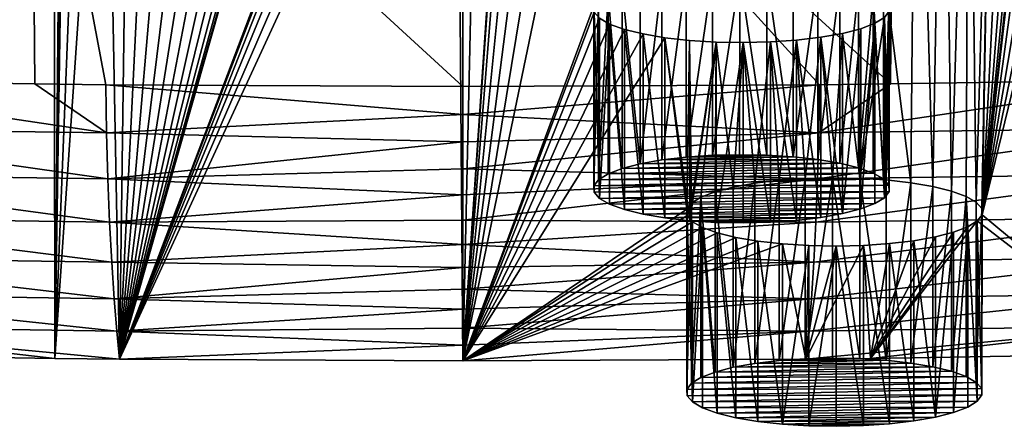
# Model space of a CAD drawing. Header units: metres. Extents: x -150 to 310, y -128 to 84.
# Tile 360 of 465: x 244.02 to 257.31, y 7.53 to 13.01. Entities that reach past the tile are written whole.
import ezdxf

# ---------------------------------------------------------------- set-up
doc = ezdxf.new("R2010")
doc.units = ezdxf.units.M
doc.layers.add('solid_26009703_SW0001_01', color=7, linetype='CONTINUOUS')

msp = doc.modelspace()

# ---------------------------------------------------------------- linework, layer by layer
at = {"layer": 'solid_26009703_SW0001_01'}
for points in [[(249.261169, 18.692087, 206.934372), (245.366882, 8.431226, 250.340881), (248.946609, 21.009047, 197.13295)], [(248.275223, 18.715927, 206.833527), (248.946609, 21.009047, 197.13295), (245.366882, 8.431226, 250.340881)], [(257.010559, 10.380846, 242.093399), (258.253662, 19.461792, 203.678299), (258.532623, 19.405285, 203.917328)], [(257.010559, 10.380846, 242.093399), (257.999023, 18.995094, 205.652573), (258.253662, 19.461792, 203.678299)], [(257.010559, 10.380846, 242.093399), (258.532623, 19.405285, 203.917328), (258.852448, 19.36171, 204.101669)], [(257.010559, 10.380846, 242.093399), (258.852448, 19.36171, 204.101669), (259.196259, 19.332792, 204.223999)], [(257.010559, 10.380846, 242.093399), (259.196259, 19.332792, 204.223999), (259.275848, 8.501974, 250.04158)], [(257.010559, 10.380846, 242.093399), (257.953339, 18.910902, 206.008728), (257.999023, 18.995094, 205.652573)], [(257.010559, 10.380846, 242.093399), (257.84201, 18.830267, 206.349838), (257.953339, 18.910902, 206.008728)], [(257.010559, 10.380846, 242.093399), (257.666992, 18.755209, 206.667358), (257.84201, 18.830267, 206.349838)], [(257.010559, 10.380846, 242.093399), (257.43576, 18.689198, 206.946609), (257.666992, 18.755209, 206.667358)], [(248.193909, 18.63249, 207.186493), (248.275223, 18.715927, 206.833527), (245.366882, 8.431226, 250.340881)], [(249.261169, 18.692087, 206.934372), (249.265305, 18.606585, 207.296082), (245.366882, 8.431226, 250.340881)], [(248.046509, 18.553991, 207.518555), (248.193909, 18.63249, 207.186493), (245.366882, 8.431226, 250.340881)], [(256.933167, 10.550181, 241.37706), (256.835052, 18.591356, 207.360489), (257.156219, 18.634016, 207.180038)], [(257.006409, 10.466349, 241.731689), (256.933167, 10.550181, 241.37706), (257.156219, 18.634016, 207.180038)], [(257.010559, 10.380846, 242.093399), (257.006409, 10.466349, 241.731689), (257.156219, 18.634016, 207.180038)], [(257.010559, 10.380846, 242.093399), (257.156219, 18.634016, 207.180038), (257.43576, 18.689198, 206.946609)], [(244.651932, 18.511341, 207.69899), (244.890961, 18.446295, 207.974152), (244.495163, 8.440902, 250.299942)], [(244.580338, 16.174603, 217.584091), (244.651932, 18.511341, 207.69899), (244.495163, 8.440902, 250.299942)], [(249.338531, 18.522751, 207.650711), (245.366882, 8.431226, 250.340881), (249.265305, 18.606585, 207.296082)], [(247.842255, 18.484106, 207.814194), (248.046509, 18.553991, 207.518555), (245.366882, 8.431226, 250.340881)], [(249.338531, 18.522751, 207.650711), (249.475174, 18.444624, 207.981216), (245.366882, 8.431226, 250.340881)], [(247.583176, 18.42334, 208.071259), (247.842255, 18.484106, 207.814194), (245.366882, 8.431226, 250.340881)], [(256.049896, 10.812258, 240.268402), (255.75621, 13.12632, 230.479233), (256.123444, 18.550194, 207.534622)], [(256.345978, 10.762076, 240.480682), (256.049896, 10.812258, 240.268402), (256.123444, 18.550194, 207.534622)], [(256.345978, 10.762076, 240.480682), (256.123444, 18.550194, 207.534622), (256.487549, 18.563259, 207.479355)], [(256.598053, 10.70014, 240.742691), (256.345978, 10.762076, 240.480682), (256.487549, 18.563259, 207.479355)], [(256.598053, 10.70014, 240.742691), (256.487549, 18.563259, 207.479355), (256.835052, 18.591356, 207.360489)], [(256.796539, 10.62831, 241.046555), (256.598053, 10.70014, 240.742691), (256.835052, 18.591356, 207.360489)], [(256.933167, 10.550181, 241.37706), (256.796539, 10.62831, 241.046555), (256.835052, 18.591356, 207.360489)], [(244.890961, 18.446295, 207.974152), (245.176819, 18.392786, 208.200516), (244.495163, 8.440902, 250.299942)], [(245.176819, 18.392786, 208.200516), (245.366882, 8.431226, 250.340881), (244.495163, 8.440902, 250.299942)], [(245.176819, 18.392786, 208.200516), (245.500107, 18.35218, 208.372284), (245.366882, 8.431226, 250.340881)], [(249.475174, 18.444624, 207.981216), (249.67366, 18.372793, 208.28508), (245.366882, 8.431226, 250.340881)], [(247.28064, 18.374813, 208.276535), (247.583176, 18.42334, 208.071259), (245.366882, 8.431226, 250.340881)], [(246.945663, 18.339891, 208.424271), (247.28064, 18.374813, 208.276535), (245.366882, 8.431226, 250.340881)], [(249.67366, 18.372793, 208.28508), (249.925735, 18.310858, 208.547089), (245.366882, 8.431226, 250.340881)], [(245.500107, 18.35218, 208.372284), (245.852814, 18.325815, 208.48381), (245.366882, 8.431226, 250.340881)], [(246.58609, 18.319588, 208.510162), (246.945663, 18.339891, 208.424271), (245.366882, 8.431226, 250.340881)], [(245.852814, 18.325815, 208.48381), (246.218109, 18.314951, 208.52977), (245.366882, 8.431226, 250.340881)], [(246.218109, 18.314951, 208.52977), (246.58609, 18.319588, 208.510162), (245.366882, 8.431226, 250.340881)], [(249.925735, 18.310858, 208.547089), (249.999954, 8.407959, 250.439301), (245.366882, 8.431226, 250.340881)], [(249.925735, 18.310858, 208.547089), (250.221832, 18.260675, 208.759369), (249.999954, 8.407959, 250.439301)], [(250.515503, 15.946613, 218.548553), (249.999954, 8.407959, 250.439301), (250.221832, 18.260675, 208.759369)], [(244.180206, 17.453291, 254.961151), (238.375549, 17.556925, 254.522659), (240.348602, 12.206373, 253.062027)], [(261.544678, 12.247639, 252.887543), (261.624908, 17.556744, 254.522552), (255.820389, 17.453203, 254.96109)], [(244.180206, 17.453291, 254.961151), (240.348602, 12.206373, 253.062027), (244.22464, 12.144998, 253.321701)], [(244.180206, 17.453291, 254.961151), (249.999969, 12.110751, 253.466934), (250.000366, 17.418789, 255.108154)], [(244.180206, 17.453291, 254.961151), (245.182266, 12.134594, 253.365753), (249.999969, 12.110751, 253.466934)], [(244.180206, 17.453291, 254.961151), (244.22464, 12.144998, 253.321701), (245.182266, 12.134594, 253.365753)], [(254.818283, 12.134599, 253.365723), (250.000366, 17.418789, 255.108154), (249.999969, 12.110751, 253.466934)], [(255.776001, 12.145005, 253.321671), (255.820389, 17.453203, 254.96109), (250.000366, 17.418789, 255.108154)], [(254.818283, 12.134599, 253.365723), (255.776001, 12.145005, 253.321671), (250.000366, 17.418789, 255.108154)], [(255.776001, 12.145005, 253.321671), (259.651825, 12.206381, 253.061996), (255.820389, 17.453203, 254.96109)], [(259.651825, 12.206381, 253.061996), (261.544678, 12.247639, 252.887543), (255.820389, 17.453203, 254.96109)], [(244.485703, 16.007006, 218.293076), (244.567017, 16.090443, 217.940109), (244.495163, 8.440902, 250.299942)], [(244.567017, 16.090443, 217.940109), (244.580338, 16.174603, 217.584091), (244.495163, 8.440902, 250.299942)], [(244.485703, 16.007006, 218.293076), (244.495163, 8.440902, 250.299942), (240.724533, 8.501966, 250.041626)], [(244.338303, 15.928508, 218.625137), (244.485703, 16.007006, 218.293076), (240.724533, 8.501966, 250.041626)], [(244.134048, 15.858623, 218.920776), (244.338303, 15.928508, 218.625137), (240.724533, 8.501966, 250.041626)], [(243.874969, 15.797856, 219.177826), (244.134048, 15.858623, 218.920776), (240.724533, 8.501966, 250.041626)], [(250.515503, 15.946613, 218.548553), (250.519638, 15.86111, 218.910248), (249.999954, 8.407959, 250.439301)], [(250.592865, 15.777277, 219.264893), (249.999954, 8.407959, 250.439301), (250.519638, 15.86111, 218.910248)], [(250.592865, 15.777277, 219.264893), (250.729507, 15.699149, 219.595398), (249.999954, 8.407959, 250.439301)], [(250.729507, 15.699149, 219.595398), (250.928009, 15.627319, 219.899261), (249.999954, 8.407959, 250.439301)], [(250.928009, 15.627319, 219.899261), (251.180084, 15.565383, 220.16127), (249.999954, 8.407959, 250.439301)], [(251.180084, 15.565383, 220.16127), (251.476166, 15.515202, 220.37355), (249.999954, 8.407959, 250.439301)], [(251.769852, 13.201139, 230.16272), (249.999954, 8.407959, 250.439301), (251.476166, 15.515202, 220.37355)], [(252.690079, 11.11905, 228.103363), (252.689575, 13.551929, 228.678772), (253.017548, 13.590596, 228.515198)], [(252.690079, 11.11905, 228.103363), (253.017548, 13.590596, 228.515198), (253.018219, 11.157713, 227.939804)], [(253.018219, 11.157713, 227.939804), (253.017548, 13.590596, 228.515198), (253.370468, 13.614852, 228.412598)], [(253.018219, 11.157713, 227.939804), (253.370468, 13.614852, 228.412598), (253.370865, 11.18193, 227.837357)], [(253.370865, 11.18193, 227.837357), (253.370468, 13.614852, 228.412598), (253.739288, 13.62377, 228.374863)], [(253.370865, 11.18193, 227.837357), (253.739288, 13.62377, 228.374863), (253.738876, 11.190828, 227.799713)], [(253.738876, 11.190828, 227.799713), (253.739288, 13.62377, 228.374863), (254.105698, 11.184007, 227.828568)], [(254.105698, 11.184007, 227.828568), (253.739288, 13.62377, 228.374863), (254.10643, 13.616925, 228.403824)], [(254.105698, 11.184007, 227.828568), (254.10643, 13.616925, 228.403824), (254.461609, 11.161884, 227.922165)], [(254.461609, 11.161884, 227.922165), (254.10643, 13.616925, 228.403824), (254.462173, 13.594789, 228.497467)], [(254.461609, 11.161884, 227.922165), (254.462173, 13.594789, 228.497467), (254.795547, 13.557732, 228.654236)], [(252.15242, 11.003459, 228.592346), (251.962128, 13.363851, 229.474411), (252.152725, 13.436489, 229.167114)], [(252.15242, 11.003459, 228.592346), (252.152725, 13.436489, 229.167114), (252.396866, 11.066751, 228.3246)], [(252.396866, 11.066751, 228.3246), (252.152725, 13.436489, 229.167114), (252.396988, 13.499736, 228.899567)], [(252.396866, 11.066751, 228.3246), (252.396988, 13.499736, 228.899567), (252.689575, 13.551929, 228.678772)], [(252.396866, 11.066751, 228.3246), (252.689575, 13.551929, 228.678772), (252.690079, 11.11905, 228.103363)], [(254.461609, 11.161884, 227.922165), (254.795547, 13.557732, 228.654236), (254.7957, 11.124752, 228.079239)], [(254.7957, 11.124752, 228.079239), (254.795547, 13.557732, 228.654236), (255.091629, 13.50755, 228.866516)], [(254.7957, 11.124752, 228.079239), (255.091629, 13.50755, 228.866516), (255.091995, 11.074535, 228.291672)], [(255.091995, 11.074535, 228.291672), (255.091629, 13.50755, 228.866516), (255.343704, 13.445614, 229.128525)], [(255.091995, 11.074535, 228.291672), (255.343704, 13.445614, 229.128525), (255.343903, 11.012608, 228.55365)], [(255.343903, 11.012608, 228.55365), (255.343704, 13.445614, 229.128525), (255.542206, 13.373784, 229.432388)], [(251.83287, 10.851153, 229.236649), (251.832886, 13.284096, 229.811783), (251.962128, 13.363851, 229.474411)], [(251.83287, 10.851153, 229.236649), (251.962128, 13.363851, 229.474411), (251.96199, 10.930836, 228.899567)], [(251.96199, 10.930836, 228.899567), (251.962128, 13.363851, 229.474411), (252.15242, 11.003459, 228.592346)], [(255.343903, 11.012608, 228.55365), (255.542206, 13.373784, 229.432388), (255.542206, 10.940843, 228.857239)], [(255.678772, 10.862739, 229.187637), (255.542206, 13.373784, 229.432388), (255.678833, 13.295656, 229.762894)], [(255.542206, 10.940843, 228.857239), (255.542206, 13.373784, 229.432388), (255.678772, 10.862739, 229.187637)], [(255.678772, 10.862739, 229.187637), (255.678833, 13.295656, 229.762894), (255.752075, 13.211823, 230.117523)], [(251.769852, 13.201139, 230.16272), (251.773987, 13.115636, 230.524429), (249.999954, 8.407959, 250.439301)], [(251.769882, 10.768225, 229.587463), (251.769852, 13.201139, 230.16272), (251.832886, 13.284096, 229.811783)], [(251.773987, 10.682689, 229.949295), (251.773987, 13.115636, 230.524429), (251.769852, 13.201139, 230.16272)], [(251.769882, 10.768225, 229.587463), (251.773987, 10.682689, 229.949295), (251.769852, 13.201139, 230.16272)], [(251.769882, 10.768225, 229.587463), (251.832886, 13.284096, 229.811783), (251.83287, 10.851153, 229.236649)], [(255.678772, 10.862739, 229.187637), (255.752075, 13.211823, 230.117523), (255.752075, 10.778876, 229.542404)], [(255.752075, 10.778876, 229.542404), (255.752075, 13.211823, 230.117523), (255.75621, 13.12632, 230.479233)], [(251.847214, 13.031803, 230.879059), (249.999954, 8.407959, 250.439301), (251.773987, 13.115636, 230.524429)], [(251.847214, 13.031803, 230.879059), (251.983856, 12.953675, 231.209564), (249.999954, 8.407959, 250.439301)], [(251.847275, 10.598826, 230.304062), (251.847214, 13.031803, 230.879059), (251.773987, 13.115636, 230.524429)], [(251.847275, 10.598826, 230.304062), (251.773987, 13.115636, 230.524429), (251.773987, 10.682689, 229.949295)], [(251.847275, 10.598826, 230.304062), (251.983856, 12.953675, 231.209564), (251.847214, 13.031803, 230.879059)], [(255.360764, 10.871451, 240.01799), (255.563919, 12.963609, 231.167542), (255.693161, 13.043364, 230.830154)], [(255.716507, 10.849315, 240.111633), (255.360764, 10.871451, 240.01799), (255.693161, 13.043364, 230.830154)], [(255.693176, 10.610412, 230.255051), (255.693161, 13.043364, 230.830154), (255.563919, 12.963609, 231.167542)], [(255.716507, 10.849315, 240.111633), (255.693161, 13.043364, 230.830154), (255.75621, 13.12632, 230.479233)], [(255.756165, 10.69334, 229.904236), (255.75621, 13.12632, 230.479233), (255.693161, 13.043364, 230.830154)], [(255.756165, 10.69334, 229.904236), (255.693161, 13.043364, 230.830154), (255.693176, 10.610412, 230.255051)], [(256.049896, 10.812258, 240.268402), (255.716507, 10.849315, 240.111633), (255.75621, 13.12632, 230.479233)], [(255.752075, 10.778876, 229.542404), (255.75621, 13.12632, 230.479233), (255.756165, 10.69334, 229.904236)], [(251.983856, 12.953675, 231.209564), (252.182358, 12.881845, 231.513428), (249.999954, 8.407959, 250.439301)], [(251.983841, 10.520722, 230.63446), (251.983856, 12.953675, 231.209564), (251.847275, 10.598826, 230.304062)], [(252.182144, 10.448956, 230.938049), (251.983856, 12.953675, 231.209564), (251.983841, 10.520722, 230.63446)], [(252.182144, 10.448956, 230.938049), (252.182358, 12.881845, 231.513428), (251.983856, 12.953675, 231.209564)], [(255.360764, 10.871451, 240.01799), (255.373337, 12.890969, 231.474823), (255.563919, 12.963609, 231.167542)], [(255.373627, 10.458106, 230.899353), (255.563919, 12.963609, 231.167542), (255.373337, 12.890969, 231.474823)], [(255.564056, 10.530728, 230.592133), (255.563919, 12.963609, 231.167542), (255.373627, 10.458106, 230.899353)], [(255.693176, 10.610412, 230.255051), (255.563919, 12.963609, 231.167542), (255.564056, 10.530728, 230.592133)], [(252.182358, 12.881845, 231.513428), (252.434418, 12.819909, 231.775436), (249.999954, 8.407959, 250.439301)], [(252.434418, 12.819909, 231.775436), (252.730515, 12.769728, 231.987717), (249.999954, 8.407959, 250.439301)], [(253.024185, 10.455666, 241.776886), (249.999954, 8.407959, 250.439301), (252.730515, 12.769728, 231.987717)], [(252.434052, 10.38703, 231.200027), (252.182358, 12.881845, 231.513428), (252.182144, 10.448956, 230.938049)], [(252.434052, 10.38703, 231.200027), (252.434418, 12.819909, 231.775436), (252.182358, 12.881845, 231.513428)], [(252.730347, 10.336813, 231.41246), (252.434418, 12.819909, 231.775436), (252.434052, 10.38703, 231.200027)], [(252.730347, 10.336813, 231.41246), (252.730515, 12.769728, 231.987717), (252.434418, 12.819909, 231.775436)], [(253.064438, 10.299681, 231.569534), (252.730515, 12.769728, 231.987717), (252.730347, 10.336813, 231.41246)], [(253.024185, 10.455666, 241.776886), (252.730515, 12.769728, 231.987717), (253.063873, 12.73267, 232.144485)], [(253.064438, 10.299681, 231.569534), (253.063873, 12.73267, 232.144485), (252.730515, 12.769728, 231.987717)], [(254.624802, 10.869378, 240.026764), (254.508499, 12.736862, 232.126755), (254.836472, 12.77553, 231.963181)], [(254.835968, 10.342514, 231.388336), (254.836472, 12.77553, 231.963181), (254.508499, 12.736862, 232.126755)], [(254.993637, 10.878296, 239.989044), (254.624802, 10.869378, 240.026764), (254.836472, 12.77553, 231.963181)], [(255.129181, 10.394814, 231.167099), (254.836472, 12.77553, 231.963181), (254.835968, 10.342514, 231.388336)], [(254.993637, 10.878296, 239.989044), (254.836472, 12.77553, 231.963181), (255.129059, 12.827723, 231.742386)], [(255.129181, 10.394814, 231.167099), (255.129059, 12.827723, 231.742386), (254.836472, 12.77553, 231.963181)], [(255.360764, 10.871451, 240.01799), (254.993637, 10.878296, 239.989044), (255.129059, 12.827723, 231.742386)], [(255.360764, 10.871451, 240.01799), (255.129059, 12.827723, 231.742386), (255.373337, 12.890969, 231.474823)], [(255.129181, 10.394814, 231.167099), (255.373337, 12.890969, 231.474823), (255.129059, 12.827723, 231.742386)], [(255.373627, 10.458106, 230.899353), (255.373337, 12.890969, 231.474823), (255.129181, 10.394814, 231.167099)], [(253.087234, 10.538622, 241.425964), (253.024185, 10.455666, 241.776886), (253.063873, 12.73267, 232.144485)], [(253.087234, 10.538622, 241.425964), (253.063873, 12.73267, 232.144485), (253.419617, 12.710534, 232.238129)], [(253.064438, 10.299681, 231.569534), (253.419617, 12.710534, 232.238129), (253.063873, 12.73267, 232.144485)], [(253.420349, 10.277557, 231.663132), (253.419617, 12.710534, 232.238129), (253.064438, 10.299681, 231.569534)], [(253.216476, 10.618376, 241.088577), (253.087234, 10.538622, 241.425964), (253.419617, 12.710534, 232.238129)], [(253.407059, 10.691015, 240.781296), (253.216476, 10.618376, 241.088577), (253.419617, 12.710534, 232.238129)], [(253.651321, 10.754262, 240.513733), (253.407059, 10.691015, 240.781296), (253.419617, 12.710534, 232.238129)], [(253.651321, 10.754262, 240.513733), (253.419617, 12.710534, 232.238129), (253.786758, 12.703689, 232.26709)], [(253.420349, 10.277557, 231.663132), (253.786758, 12.703689, 232.26709), (253.419617, 12.710534, 232.238129)], [(253.78717, 10.270737, 231.691986), (253.786758, 12.703689, 232.26709), (253.420349, 10.277557, 231.663132)], [(253.943924, 10.806455, 240.292953), (253.651321, 10.754262, 240.513733), (253.786758, 12.703689, 232.26709)], [(253.943924, 10.806455, 240.292953), (253.786758, 12.703689, 232.26709), (254.155579, 12.712607, 232.229355)], [(254.155182, 10.279634, 231.654343), (254.155579, 12.712607, 232.229355), (253.786758, 12.703689, 232.26709)], [(254.155182, 10.279634, 231.654343), (253.786758, 12.703689, 232.26709), (253.78717, 10.270737, 231.691986)], [(254.271881, 10.845122, 240.129379), (253.943924, 10.806455, 240.292953), (254.155579, 12.712607, 232.229355)], [(254.507828, 10.303852, 231.551895), (254.155579, 12.712607, 232.229355), (254.155182, 10.279634, 231.654343)], [(254.271881, 10.845122, 240.129379), (254.155579, 12.712607, 232.229355), (254.508499, 12.736862, 232.126755)], [(254.507828, 10.303852, 231.551895), (254.508499, 12.736862, 232.126755), (254.155579, 12.712607, 232.229355)], [(254.624802, 10.869378, 240.026764), (254.271881, 10.845122, 240.129379), (254.508499, 12.736862, 232.126755)], [(254.835968, 10.342514, 231.388336), (254.508499, 12.736862, 232.126755), (254.507828, 10.303852, 231.551895)], [(245.192703, 11.483347, 253.110367), (244.22464, 12.144998, 253.321701), (240.348602, 12.206373, 253.062027)], [(240.3703, 11.552818, 252.803757), (245.192703, 11.483347, 253.110367), (240.348602, 12.206373, 253.062027)], [(245.192703, 11.483347, 253.110367), (245.182266, 12.134594, 253.365753), (244.22464, 12.144998, 253.321701)], [(250.000229, 11.733405, 253.328552), (249.999969, 12.110751, 253.466934), (245.182266, 12.134594, 253.365753)], [(245.192703, 11.483347, 253.110367), (250.000229, 11.733405, 253.328552), (245.182266, 12.134594, 253.365753)], [(250.000229, 11.733405, 253.328552), (254.818283, 12.134599, 253.365723), (249.999969, 12.110751, 253.466934)], [(254.8078, 11.483351, 253.110336), (254.818283, 12.134599, 253.365723), (250.000229, 11.733405, 253.328552)], [(254.8078, 11.483351, 253.110336), (259.651825, 12.206381, 253.061996), (255.776001, 12.145005, 253.321671)], [(259.630096, 11.552827, 252.803726), (259.651825, 12.206381, 253.061996), (254.8078, 11.483351, 253.110336)], [(254.8078, 11.483351, 253.110336), (255.776001, 12.145005, 253.321671), (254.818283, 12.134599, 253.365723)], [(245.192703, 11.483347, 253.110367), (250.000168, 11.362864, 253.166565), (250.000229, 11.733405, 253.328552)], [(254.8078, 11.483351, 253.110336), (250.000229, 11.733405, 253.328552), (250.000168, 11.362864, 253.166565)], [(240.3703, 11.552818, 252.803757), (245.210281, 10.862859, 252.78804), (245.192703, 11.483347, 253.110367)], [(240.3703, 11.552818, 252.803757), (240.40506, 10.931361, 252.479858), (245.210281, 10.862859, 252.78804)], [(245.192703, 11.483347, 253.110367), (245.210281, 10.862859, 252.78804), (250.000168, 11.362864, 253.166565)], [(254.8078, 11.483351, 253.110336), (250.000168, 11.362864, 253.166565), (250.000122, 11.000664, 252.981277)], [(254.790222, 10.862864, 252.788025), (254.8078, 11.483351, 253.110336), (250.000122, 11.000664, 252.981277)], [(259.630096, 11.552827, 252.803726), (254.8078, 11.483351, 253.110336), (254.790222, 10.862864, 252.788025)], [(259.630096, 11.552827, 252.803726), (254.790222, 10.862864, 252.788025), (259.595337, 10.93137, 252.479828)], [(245.210281, 10.862859, 252.78804), (250.000122, 11.000664, 252.981277), (250.000168, 11.362864, 253.166565)], [(253.018219, 11.157713, 227.939804), (254.105698, 11.184007, 227.828568), (254.461609, 11.161884, 227.922165)], [(253.018219, 11.157713, 227.939804), (253.370865, 11.18193, 227.837357), (254.105698, 11.184007, 227.828568)], [(253.370865, 11.18193, 227.837357), (253.738876, 11.190828, 227.799713), (254.105698, 11.184007, 227.828568)], [(252.15242, 11.003459, 228.592346), (255.091995, 11.074535, 228.291672), (255.343903, 11.012608, 228.55365)], [(252.15242, 11.003459, 228.592346), (252.396866, 11.066751, 228.3246), (255.091995, 11.074535, 228.291672)], [(252.396866, 11.066751, 228.3246), (254.7957, 11.124752, 228.079239), (255.091995, 11.074535, 228.291672)], [(252.396866, 11.066751, 228.3246), (252.690079, 11.11905, 228.103363), (254.7957, 11.124752, 228.079239)], [(252.690079, 11.11905, 228.103363), (254.461609, 11.161884, 227.922165), (254.7957, 11.124752, 228.079239)], [(252.690079, 11.11905, 228.103363), (253.018219, 11.157713, 227.939804), (254.461609, 11.161884, 227.922165)], [(240.40506, 10.931361, 252.479858), (245.233231, 10.279055, 252.403915), (245.210281, 10.862859, 252.78804)], [(240.40506, 10.931361, 252.479858), (240.450562, 10.347494, 252.095474), (245.233231, 10.279055, 252.403915)], [(245.210281, 10.862859, 252.78804), (250.000061, 10.647252, 252.772598), (250.000122, 11.000664, 252.981277)], [(254.790222, 10.862864, 252.788025), (250.000122, 11.000664, 252.981277), (250.000061, 10.647252, 252.772598)], [(251.83287, 10.851153, 229.236649), (255.542206, 10.940843, 228.857239), (255.678772, 10.862739, 229.187637)], [(251.83287, 10.851153, 229.236649), (251.96199, 10.930836, 228.899567), (255.542206, 10.940843, 228.857239)], [(251.96199, 10.930836, 228.899567), (255.343903, 11.012608, 228.55365), (255.542206, 10.940843, 228.857239)], [(251.96199, 10.930836, 228.899567), (252.15242, 11.003459, 228.592346), (255.343903, 11.012608, 228.55365)], [(259.595337, 10.93137, 252.479828), (254.790222, 10.862864, 252.788025), (254.767273, 10.279059, 252.403885)], [(259.595337, 10.93137, 252.479828), (254.767273, 10.279059, 252.403885), (259.549835, 10.347503, 252.095444)], [(245.210281, 10.862859, 252.78804), (245.233231, 10.279055, 252.403915), (250.000061, 10.647252, 252.772598)], [(254.790222, 10.862864, 252.788025), (250.000061, 10.647252, 252.772598), (250.000015, 10.305135, 252.541565)], [(254.767273, 10.279059, 252.403885), (254.790222, 10.862864, 252.788025), (250.000015, 10.305135, 252.541565)], [(251.769882, 10.768225, 229.587463), (255.678772, 10.862739, 229.187637), (255.752075, 10.778876, 229.542404)], [(251.769882, 10.768225, 229.587463), (251.83287, 10.851153, 229.236649), (255.678772, 10.862739, 229.187637)], [(251.769882, 10.768225, 229.587463), (255.752075, 10.778876, 229.542404), (251.773987, 10.682689, 229.949295)], [(255.752075, 10.778876, 229.542404), (255.756165, 10.69334, 229.904236), (251.773987, 10.682689, 229.949295)], [(253.651199, 8.321276, 239.938782), (253.651321, 10.754262, 240.513733), (253.943924, 10.806455, 240.292953)], [(253.651199, 8.321276, 239.938782), (253.943924, 10.806455, 240.292953), (253.944427, 8.373576, 239.717529)], [(253.944427, 8.373576, 239.717529), (253.943924, 10.806455, 240.292953), (254.271881, 10.845122, 240.129379)], [(253.944427, 8.373576, 239.717529), (254.271881, 10.845122, 240.129379), (254.272568, 8.412239, 239.553986)], [(254.272568, 8.412239, 239.553986), (254.271881, 10.845122, 240.129379), (254.624802, 10.869378, 240.026764)], [(254.272568, 8.412239, 239.553986), (254.624802, 10.869378, 240.026764), (254.625214, 8.436456, 239.451538)], [(254.625214, 8.436456, 239.451538), (254.624802, 10.869378, 240.026764), (254.993637, 10.878296, 239.989044)], [(254.625214, 8.436456, 239.451538), (254.993637, 10.878296, 239.989044), (254.993225, 8.445354, 239.413895)], [(254.993225, 8.445354, 239.413895), (254.993637, 10.878296, 239.989044), (255.360046, 8.438533, 239.442749)], [(255.360046, 8.438533, 239.442749), (254.993637, 10.878296, 239.989044), (255.360764, 10.871451, 240.01799)], [(255.360046, 8.438533, 239.442749), (255.360764, 10.871451, 240.01799), (255.715958, 8.41641, 239.536331)], [(255.715958, 8.41641, 239.536331), (255.360764, 10.871451, 240.01799), (255.716507, 10.849315, 240.111633)], [(255.715958, 8.41641, 239.536331), (255.716507, 10.849315, 240.111633), (256.049896, 10.812258, 240.268402)], [(255.715958, 8.41641, 239.536331), (256.049896, 10.812258, 240.268402), (256.050049, 8.379278, 239.69342)], [(256.050049, 8.379278, 239.69342), (256.049896, 10.812258, 240.268402), (256.345978, 10.762076, 240.480682)], [(245.233231, 10.279055, 252.403915), (250.000015, 10.305135, 252.541565), (250.000061, 10.647252, 252.772598)], [(255.756165, 10.69334, 229.904236), (251.847275, 10.598826, 230.304062), (251.773987, 10.682689, 229.949295)], [(255.756165, 10.69334, 229.904236), (255.693176, 10.610412, 230.255051), (251.847275, 10.598826, 230.304062)], [(253.406769, 8.257984, 240.206528), (253.216476, 10.618376, 241.088577), (253.407059, 10.691015, 240.781296)], [(253.406769, 8.257984, 240.206528), (253.407059, 10.691015, 240.781296), (253.651199, 8.321276, 239.938782)], [(253.651199, 8.321276, 239.938782), (253.407059, 10.691015, 240.781296), (253.651321, 10.754262, 240.513733)], [(256.050049, 8.379278, 239.69342), (256.345978, 10.762076, 240.480682), (256.346344, 8.329062, 239.905853)], [(256.346344, 8.329062, 239.905853), (256.345978, 10.762076, 240.480682), (256.598053, 10.70014, 240.742691)], [(256.346344, 8.329062, 239.905853), (256.598053, 10.70014, 240.742691), (256.598236, 8.267134, 240.167816)], [(256.598236, 8.267134, 240.167816), (256.598053, 10.70014, 240.742691), (256.796539, 10.62831, 241.046555)], [(255.693176, 10.610412, 230.255051), (251.983841, 10.520722, 230.63446), (251.847275, 10.598826, 230.304062)], [(255.693176, 10.610412, 230.255051), (255.564056, 10.530728, 230.592133), (251.983841, 10.520722, 230.63446)], [(255.564056, 10.530728, 230.592133), (252.182144, 10.448956, 230.938049), (251.983841, 10.520722, 230.63446)], [(255.564056, 10.530728, 230.592133), (255.373627, 10.458106, 230.899353), (252.182144, 10.448956, 230.938049)], [(253.024231, 8.022751, 241.20163), (253.024185, 10.455666, 241.776886), (253.087234, 10.538622, 241.425964)], [(253.024231, 8.022751, 241.20163), (253.087234, 10.538622, 241.425964), (253.087219, 8.10568, 240.850815)], [(253.087219, 8.10568, 240.850815), (253.087234, 10.538622, 241.425964), (253.216476, 10.618376, 241.088577)], [(253.087219, 8.10568, 240.850815), (253.216476, 10.618376, 241.088577), (253.216339, 8.185362, 240.513733)], [(253.216339, 8.185362, 240.513733), (253.216476, 10.618376, 241.088577), (253.406769, 8.257984, 240.206528)], [(256.598236, 8.267134, 240.167816), (256.796539, 10.62831, 241.046555), (256.796539, 8.195369, 240.471405)], [(256.933105, 8.117265, 240.801804), (256.796539, 10.62831, 241.046555), (256.933167, 10.550181, 241.37706)], [(256.796539, 8.195369, 240.471405), (256.796539, 10.62831, 241.046555), (256.933105, 8.117265, 240.801804)], [(256.933105, 8.117265, 240.801804), (256.933167, 10.550181, 241.37706), (257.006409, 10.466349, 241.731689)], [(253.024185, 10.455666, 241.776886), (253.02832, 10.370162, 242.138596), (249.999954, 8.407959, 250.439301)], [(253.101547, 10.286329, 242.49324), (249.999954, 8.407959, 250.439301), (253.02832, 10.370162, 242.138596)], [(255.373627, 10.458106, 230.899353), (252.434052, 10.38703, 231.200027), (252.182144, 10.448956, 230.938049)], [(255.373627, 10.458106, 230.899353), (255.129181, 10.394814, 231.167099), (252.434052, 10.38703, 231.200027)], [(255.129181, 10.394814, 231.167099), (252.730347, 10.336813, 231.41246), (252.434052, 10.38703, 231.200027)], [(255.129181, 10.394814, 231.167099), (254.835968, 10.342514, 231.388336), (252.730347, 10.336813, 231.41246)], [(253.02832, 7.937215, 241.563477), (253.02832, 10.370162, 242.138596), (253.024185, 10.455666, 241.776886)], [(253.024231, 8.022751, 241.20163), (253.02832, 7.937215, 241.563477), (253.024185, 10.455666, 241.776886)], [(253.101624, 7.853353, 241.918228), (253.101547, 10.286329, 242.49324), (253.02832, 10.370162, 242.138596)], [(253.101624, 7.853353, 241.918228), (253.02832, 10.370162, 242.138596), (253.02832, 7.937215, 241.563477)], [(256.933105, 8.117265, 240.801804), (257.006409, 10.466349, 241.731689), (257.006409, 8.033401, 241.15657)], [(256.94751, 10.29789, 242.444336), (257.010559, 10.380846, 242.093399), (259.275848, 8.501974, 250.04158)], [(257.010498, 7.947866, 241.518417), (257.010559, 10.380846, 242.093399), (256.94751, 10.29789, 242.444336)], [(257.006409, 8.033401, 241.15657), (257.006409, 10.466349, 241.731689), (257.010559, 10.380846, 242.093399)], [(257.006409, 8.033401, 241.15657), (257.010559, 10.380846, 242.093399), (257.010498, 7.947866, 241.518417)], [(240.450562, 10.347494, 252.095474), (245.261002, 9.738003, 251.962448), (245.233231, 10.279055, 252.403915)], [(240.450562, 10.347494, 252.095474), (240.505737, 9.806955, 251.654938), (245.261002, 9.738003, 251.962448)], [(245.233231, 10.279055, 252.403915), (249.999985, 9.978492, 252.290924), (250.000015, 10.305135, 252.541565)], [(245.233231, 10.279055, 252.403915), (245.261002, 9.738003, 251.962448), (249.999985, 9.978492, 252.290924)], [(253.101547, 10.286329, 242.49324), (253.23819, 10.208201, 242.823746), (249.999954, 8.407959, 250.439301)], [(254.767273, 10.279059, 252.403885), (250.000015, 10.305135, 252.541565), (249.999985, 9.978492, 252.290924)], [(254.739502, 9.738008, 251.962433), (254.767273, 10.279059, 252.403885), (249.999985, 9.978492, 252.290924)], [(254.835968, 10.342514, 231.388336), (253.064438, 10.299681, 231.569534), (252.730347, 10.336813, 231.41246)], [(254.835968, 10.342514, 231.388336), (254.507828, 10.303852, 231.551895), (253.064438, 10.299681, 231.569534)], [(254.507828, 10.303852, 231.551895), (253.420349, 10.277557, 231.663132), (253.064438, 10.299681, 231.569534)], [(253.101624, 7.853353, 241.918228), (253.23819, 10.208201, 242.823746), (253.101547, 10.286329, 242.49324)], [(254.507828, 10.303852, 231.551895), (254.155182, 10.279634, 231.654343), (253.420349, 10.277557, 231.663132)], [(254.155182, 10.279634, 231.654343), (253.78717, 10.270737, 231.691986), (253.420349, 10.277557, 231.663132)], [(259.549835, 10.347503, 252.095444), (254.767273, 10.279059, 252.403885), (254.739502, 9.738008, 251.962433)], [(259.549835, 10.347503, 252.095444), (254.739502, 9.738008, 251.962433), (259.494659, 9.806964, 251.654907)], [(256.94751, 10.29789, 242.444336), (259.275848, 8.501974, 250.04158), (255.504761, 8.440901, 250.299942)], [(256.818268, 10.218135, 242.781723), (256.94751, 10.29789, 242.444336), (255.504761, 8.440901, 250.299942)], [(256.94751, 7.864937, 241.869232), (256.94751, 10.29789, 242.444336), (256.818268, 10.218135, 242.781723)], [(257.010498, 7.947866, 241.518417), (256.94751, 10.29789, 242.444336), (256.94751, 7.864937, 241.869232)], [(253.23819, 10.208201, 242.823746), (253.436691, 10.136372, 243.127594), (249.999954, 8.407959, 250.439301)], [(253.436691, 10.136372, 243.127594), (253.688766, 10.074435, 243.389603), (249.999954, 8.407959, 250.439301)], [(253.238174, 7.775249, 242.248642), (253.23819, 10.208201, 242.823746), (253.101624, 7.853353, 241.918228)], [(253.436493, 7.703483, 242.552231), (253.23819, 10.208201, 242.823746), (253.238174, 7.775249, 242.248642)], [(253.436493, 7.703483, 242.552231), (253.436691, 10.136372, 243.127594), (253.23819, 10.208201, 242.823746)], [(253.6884, 7.641556, 242.814194), (253.436691, 10.136372, 243.127594), (253.436493, 7.703483, 242.552231)], [(253.6884, 7.641556, 242.814194), (253.688766, 10.074435, 243.389603), (253.436691, 10.136372, 243.127594)], [(256.627686, 10.145495, 243.089005), (256.818268, 10.218135, 242.781723), (255.504761, 8.440901, 250.299942)], [(256.383392, 10.082249, 243.356552), (256.627686, 10.145495, 243.089005), (255.504761, 8.440901, 250.299942)], [(256.383514, 7.649341, 242.781265), (256.627686, 10.145495, 243.089005), (256.383392, 10.082249, 243.356552)], [(256.62796, 7.712632, 242.513519), (256.627686, 10.145495, 243.089005), (256.383514, 7.649341, 242.781265)], [(256.62796, 7.712632, 242.513519), (256.818268, 10.218135, 242.781723), (256.627686, 10.145495, 243.089005)], [(256.81839, 7.785254, 242.206314), (256.818268, 10.218135, 242.781723), (256.62796, 7.712632, 242.513519)], [(256.94751, 7.864937, 241.869232), (256.818268, 10.218135, 242.781723), (256.81839, 7.785254, 242.206314)], [(245.261002, 9.738003, 251.962448), (249.999969, 9.669372, 252.022568), (249.999985, 9.978492, 252.290924)], [(253.688766, 10.074435, 243.389603), (253.984848, 10.024254, 243.601898), (249.999954, 8.407959, 250.439301)], [(253.984848, 10.024254, 243.601898), (254.318222, 9.987196, 243.758652), (249.999954, 8.407959, 250.439301)], [(254.318222, 9.987196, 243.758652), (254.633606, 8.431231, 250.340851), (249.999954, 8.407959, 250.439301)], [(254.739502, 9.738008, 251.962433), (249.999985, 9.978492, 252.290924), (249.999969, 9.669372, 252.022568)], [(253.984695, 7.591339, 243.026627), (253.688766, 10.074435, 243.389603), (253.6884, 7.641556, 242.814194)], [(253.984695, 7.591339, 243.026627), (253.984848, 10.024254, 243.601898), (253.688766, 10.074435, 243.389603)], [(254.318771, 7.554206, 243.183716), (253.984848, 10.024254, 243.601898), (253.984695, 7.591339, 243.026627)], [(254.318771, 7.554206, 243.183716), (254.318222, 9.987196, 243.758652), (253.984848, 10.024254, 243.601898)], [(254.318222, 9.987196, 243.758652), (254.673965, 9.96506, 243.852295), (254.633606, 8.431231, 250.340851)], [(254.318771, 7.554206, 243.183716), (254.673965, 9.96506, 243.852295), (254.318222, 9.987196, 243.758652)], [(255.409927, 9.967133, 243.843536), (255.762848, 9.991388, 243.740921), (255.504761, 8.440901, 250.299942)], [(255.762161, 7.558378, 243.166061), (255.762848, 9.991388, 243.740921), (255.409927, 9.967133, 243.843536)], [(256.09082, 10.030056, 243.577347), (256.383392, 10.082249, 243.356552), (255.504761, 8.440901, 250.299942)], [(255.762848, 9.991388, 243.740921), (256.09082, 10.030056, 243.577347), (255.504761, 8.440901, 250.299942)], [(256.090302, 7.597041, 243.002518), (255.762848, 9.991388, 243.740921), (255.762161, 7.558378, 243.166061)], [(256.090302, 7.597041, 243.002518), (256.09082, 10.030056, 243.577347), (255.762848, 9.991388, 243.740921)], [(256.383514, 7.649341, 242.781265), (256.09082, 10.030056, 243.577347), (256.090302, 7.597041, 243.002518)], [(256.383514, 7.649341, 242.781265), (256.383392, 10.082249, 243.356552), (256.09082, 10.030056, 243.577347)], [(254.674683, 7.532084, 243.277298), (254.673965, 9.96506, 243.852295), (254.318771, 7.554206, 243.183716)], [(255.409927, 9.967133, 243.843536), (255.504761, 8.440901, 250.299942), (254.633606, 8.431231, 250.340851)], [(255.041092, 9.958215, 243.881256), (255.409927, 9.967133, 243.843536), (254.633606, 8.431231, 250.340851)], [(254.673965, 9.96506, 243.852295), (255.041092, 9.958215, 243.881256), (254.633606, 8.431231, 250.340851)], [(254.674683, 7.532084, 243.277298), (255.041092, 9.958215, 243.881256), (254.673965, 9.96506, 243.852295)], [(255.041519, 7.525263, 243.306152), (255.041092, 9.958215, 243.881256), (254.674683, 7.532084, 243.277298)], [(255.409531, 7.534161, 243.268509), (255.409927, 9.967133, 243.843536), (255.041092, 9.958215, 243.881256)], [(255.409531, 7.534161, 243.268509), (255.041092, 9.958215, 243.881256), (255.041519, 7.525263, 243.306152)], [(255.762161, 7.558378, 243.166061), (255.409927, 9.967133, 243.843536), (255.409531, 7.534161, 243.268509)], [(240.505737, 9.806955, 251.654938), (245.293076, 9.245773, 251.46814), (245.261002, 9.738003, 251.962448)], [(240.505737, 9.806955, 251.654938), (240.56955, 9.315482, 251.162643), (245.293076, 9.245773, 251.46814)], [(245.261002, 9.738003, 251.962448), (245.293076, 9.245773, 251.46814), (249.999969, 9.669372, 252.022568)], [(254.739502, 9.738008, 251.962433), (249.999969, 9.669372, 252.022568), (249.999939, 9.377897, 251.736862)], [(254.707428, 9.245778, 251.468109), (254.739502, 9.738008, 251.962433), (249.999939, 9.377897, 251.736862)], [(259.494659, 9.806964, 251.654907), (254.739502, 9.738008, 251.962433), (254.707428, 9.245778, 251.468109)], [(259.494659, 9.806964, 251.654907), (254.707428, 9.245778, 251.468109), (259.430847, 9.315491, 251.162598)], [(245.293076, 9.245773, 251.46814), (249.999939, 9.377897, 251.736862), (249.999969, 9.669372, 252.022568)], [(240.56955, 9.315482, 251.162643), (245.328918, 8.808434, 250.925461), (245.293076, 9.245773, 251.46814)], [(240.56955, 9.315482, 251.162643), (240.640945, 8.878811, 250.62291), (245.328918, 8.808434, 250.925461)], [(245.293076, 9.245773, 251.46814), (249.999939, 9.105012, 251.434631), (249.999939, 9.377897, 251.736862)], [(254.707428, 9.245778, 251.468109), (249.999939, 9.377897, 251.736862), (249.999939, 9.105012, 251.434631)], [(259.430847, 9.315491, 251.162598), (254.707428, 9.245778, 251.468109), (254.67157, 8.808438, 250.925446)], [(259.430847, 9.315491, 251.162598), (254.67157, 8.808438, 250.925446), (259.359436, 8.878819, 250.622879)], [(245.293076, 9.245773, 251.46814), (245.328918, 8.808434, 250.925461), (249.999939, 9.105012, 251.434631)], [(254.707428, 9.245778, 251.468109), (249.999939, 9.105012, 251.434631), (249.999939, 8.851782, 251.116821)], [(254.67157, 8.808438, 250.925446), (254.707428, 9.245778, 251.468109), (249.999939, 8.851782, 251.116821)], [(245.328918, 8.808434, 250.925461), (249.999939, 8.851782, 251.116821), (249.999939, 9.105012, 251.434631)], [(240.640945, 8.878811, 250.62291), (245.366882, 8.431226, 250.340881), (245.328918, 8.808434, 250.925461)], [(240.640945, 8.878811, 250.62291), (244.495163, 8.440902, 250.299942), (245.366882, 8.431226, 250.340881)], [(240.640945, 8.878811, 250.62291), (240.724533, 8.501966, 250.041626), (244.495163, 8.440902, 250.299942)], [(245.328918, 8.808434, 250.925461), (249.999939, 8.619264, 250.784576), (249.999939, 8.851782, 251.116821)], [(245.328918, 8.808434, 250.925461), (245.366882, 8.431226, 250.340881), (249.999939, 8.619264, 250.784576)], [(254.67157, 8.808438, 250.925446), (249.999939, 8.851782, 251.116821), (249.999939, 8.619264, 250.784576)], [(254.67157, 8.808438, 250.925446), (249.999939, 8.619264, 250.784576), (249.999954, 8.407959, 250.439301)], [(254.633606, 8.431231, 250.340851), (254.67157, 8.808438, 250.925446), (249.999954, 8.407959, 250.439301)], [(259.359436, 8.878819, 250.622879), (254.67157, 8.808438, 250.925446), (254.633606, 8.431231, 250.340851)], [(255.504761, 8.440901, 250.299942), (259.359436, 8.878819, 250.622879), (254.633606, 8.431231, 250.340851)], [(255.504761, 8.440901, 250.299942), (259.275848, 8.501974, 250.04158), (259.359436, 8.878819, 250.622879)], [(245.366882, 8.431226, 250.340881), (249.999954, 8.407959, 250.439301), (249.999939, 8.619264, 250.784576)], [(253.651199, 8.321276, 239.938782), (256.050049, 8.379278, 239.69342), (256.346344, 8.329062, 239.905853)], [(253.651199, 8.321276, 239.938782), (253.944427, 8.373576, 239.717529), (256.050049, 8.379278, 239.69342)], [(253.944427, 8.373576, 239.717529), (255.715958, 8.41641, 239.536331), (256.050049, 8.379278, 239.69342)], [(253.944427, 8.373576, 239.717529), (254.272568, 8.412239, 239.553986), (255.715958, 8.41641, 239.536331)], [(254.272568, 8.412239, 239.553986), (255.360046, 8.438533, 239.442749), (255.715958, 8.41641, 239.536331)], [(254.272568, 8.412239, 239.553986), (254.625214, 8.436456, 239.451538), (255.360046, 8.438533, 239.442749)], [(254.625214, 8.436456, 239.451538), (254.993225, 8.445354, 239.413895), (255.360046, 8.438533, 239.442749)], [(253.216339, 8.185362, 240.513733), (256.598236, 8.267134, 240.167816), (256.796539, 8.195369, 240.471405)], [(253.216339, 8.185362, 240.513733), (253.406769, 8.257984, 240.206528), (256.598236, 8.267134, 240.167816)], [(253.406769, 8.257984, 240.206528), (256.346344, 8.329062, 239.905853), (256.598236, 8.267134, 240.167816)], [(253.406769, 8.257984, 240.206528), (253.651199, 8.321276, 239.938782), (256.346344, 8.329062, 239.905853)], [(253.024231, 8.022751, 241.20163), (256.933105, 8.117265, 240.801804), (257.006409, 8.033401, 241.15657)], [(253.024231, 8.022751, 241.20163), (253.087219, 8.10568, 240.850815), (256.933105, 8.117265, 240.801804)], [(253.087219, 8.10568, 240.850815), (256.796539, 8.195369, 240.471405), (256.933105, 8.117265, 240.801804)], [(253.087219, 8.10568, 240.850815), (253.216339, 8.185362, 240.513733), (256.796539, 8.195369, 240.471405)], [(253.024231, 8.022751, 241.20163), (257.006409, 8.033401, 241.15657), (253.02832, 7.937215, 241.563477)], [(257.006409, 8.033401, 241.15657), (257.010498, 7.947866, 241.518417), (253.02832, 7.937215, 241.563477)], [(257.010498, 7.947866, 241.518417), (253.101624, 7.853353, 241.918228), (253.02832, 7.937215, 241.563477)], [(257.010498, 7.947866, 241.518417), (256.94751, 7.864937, 241.869232), (253.101624, 7.853353, 241.918228)], [(256.94751, 7.864937, 241.869232), (253.238174, 7.775249, 242.248642), (253.101624, 7.853353, 241.918228)], [(256.94751, 7.864937, 241.869232), (256.81839, 7.785254, 242.206314), (253.238174, 7.775249, 242.248642)], [(256.81839, 7.785254, 242.206314), (253.436493, 7.703483, 242.552231), (253.238174, 7.775249, 242.248642)], [(256.81839, 7.785254, 242.206314), (256.62796, 7.712632, 242.513519), (253.436493, 7.703483, 242.552231)], [(256.62796, 7.712632, 242.513519), (253.6884, 7.641556, 242.814194), (253.436493, 7.703483, 242.552231)], [(256.62796, 7.712632, 242.513519), (256.383514, 7.649341, 242.781265), (253.6884, 7.641556, 242.814194)], [(256.383514, 7.649341, 242.781265), (253.984695, 7.591339, 243.026627), (253.6884, 7.641556, 242.814194)], [(256.383514, 7.649341, 242.781265), (256.090302, 7.597041, 243.002518), (253.984695, 7.591339, 243.026627)], [(256.090302, 7.597041, 243.002518), (254.318771, 7.554206, 243.183716), (253.984695, 7.591339, 243.026627)], [(256.090302, 7.597041, 243.002518), (255.762161, 7.558378, 243.166061), (254.318771, 7.554206, 243.183716)], [(255.762161, 7.558378, 243.166061), (254.674683, 7.532084, 243.277298), (254.318771, 7.554206, 243.183716)], [(255.762161, 7.558378, 243.166061), (255.409531, 7.534161, 243.268509), (254.674683, 7.532084, 243.277298)], [(255.409531, 7.534161, 243.268509), (255.041519, 7.525263, 243.306152), (254.674683, 7.532084, 243.277298)]]:
    msp.add_3dface(points, dxfattribs=at)

doc.saveas('drawing.dxf')
